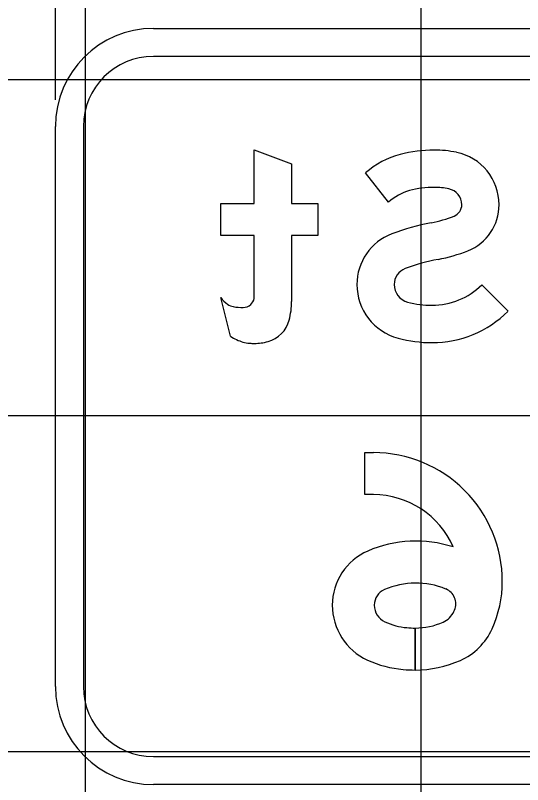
# Model space of a CAD drawing. Extents: x 1797809 to 2198143, y 249608 to 1237864.
# Drawn here: x 2197012.289 to 2197015.31, y 1237184.909 to 1237189.487 of the extents above; entities that cross this region are included whole.
import ezdxf

# ---------------------------------------------------------------- set-up
doc = ezdxf.new("R2010")
doc.units = 0
for name, color, linetype in [('GSBWFILL', 7, 'Continuous'), ('GSCOLORFILL', 7, 'Continuous'), ('GSDIMS', 7, 'Continuous'), ('GSOUTLINE', 7, 'Continuous'), ('GSSHT', 7, 'Continuous')]:
    doc.layers.add(name, color=color, linetype=linetype)

msp = doc.modelspace()

# ---------------------------------------------------------------- linework, layer by layer
at = {"layer": 'GSBWFILL'}
msp.add_line((2197013.5705, 1237187.5781), (2197013.512, 1237187.808), dxfattribs=at)
for points in [[(2197013.7119, 1237187.8518), (2197013.7119, 1237188.1767), (2197013.512, 1237188.1767), (2197013.512, 1237188.3683), (2197013.7119, 1237188.3683), (2197013.7119, 1237188.6877), (2197013.9341, 1237188.6034), (2197013.9341, 1237188.3683), (2197014.0896, 1237188.3683), (2197014.0896, 1237188.1767), (2197013.9341, 1237188.1767), (2197013.9341, 1237187.7846)], [(2197014.5117, 1237188.375), (2197014.3743, 1237188.5503)], [(2197015.0663, 1237187.8839), (2197015.2227, 1237187.7261)], [(2197014.422, 1237186.6351), (2197014.3693, 1237186.6351), (2197014.3693, 1237186.8851), (2197014.422, 1237186.8851)], [(2197014.67, 1237185.5914), (2197014.67, 1237185.8414)], [(2197014.67, 1237185.8414), (2197014.67, 1237185.5914)]]:
    msp.add_lwpolyline(points, dxfattribs=at)
for centre, major_axis, ratio, start_param, end_param in [((2197014.7839, 1237187.8833), (0, -0.8025), 0.999997, 3.141593, 3.398544), ((2197014.7839, 1237188.0314), (0, -0.6544), 0.999997, 2.938834, 3.141593), ((2197014.8516, 1237188.3606), (0, -0.3182), 0.999997, 1.570796, 2.938834), ((2197014.7095, 1237188.1667), (0, -0.5095), 0.999997, 3.398544, 3.859626), ((2197014.7095, 1237188.1667), (0, -0.2873), 0.999997, 3.398544, 3.900941), ((2197014.7839, 1237187.8833), (0, -0.5803), 0.999997, 3.141593, 3.398544), ((2197014.7839, 1237188.0314), (0, -0.4322), 0.999997, 2.938834, 3.141593), ((2197014.8516, 1237188.3606), (0, -0.0961), 0.999997, 1.570796, 2.938834), ((2197014.875, 1237188.3606), (0, -0.0726), 0.999997, 0.380343, 1.570796), ((2197014.875, 1237188.3606), (0, -0.2948), 0.999997, 0.380343, 1.570796), ((2197015.0133, 1237186.9241), (0, -1.3524), 0.999997, 3.325745, 3.506141), ((2197014.6329, 1237188.9661), (0, -0.7248), 0.999997, 0.184152, 0.380343), ((2197014.6465, 1237187.8853), (0, -0.3236), 0.999997, 3.506141, 4.712389), ((2197014.6329, 1237188.9661), (0, -0.9469), 0.999997, 0.184153, 0.380343), ((2197015.0133, 1237186.9241), (0, -1.1302), 0.999997, 3.325745, 3.506141), ((2197014.6465, 1237187.8853), (0, -0.1015), 0.999997, 3.506141, 4.712389), ((2197012.3212, 1237187.8518), (0, -1.3907), 0.999995, 1.535587, 1.570796), ((2197014.6529, 1237187.8853), (0, -0.33), 0.999997, 4.712389, 6.023261), ((2197014.6529, 1237187.8853), (0, -0.1078), 0.999997, 4.712389, 6.023261), ((2197014.7704, 1237188.1823), (0, -0.4203), 0.999997, 0, 0.780986), ((2197013.6582, 1237187.9171), (0, -0.1824), 0.999995, 5.35314, 5.6685), ((2197013.6481, 1237187.8136), (0, -0.0639), 0.999995, 0.733764, 1.400742), ((2197013.6011, 1237187.8361), (0, -0.0833), 0.999995, 5.6685, 6.114016), ((2197013.6461, 1237188.0998), (0, -0.3508), 0.999995, 6.114016, 6.283185), ((2197013.6461, 1237187.8159), (0, -0.0669), 0.999995, 0, 0.733764), ((2197013.503, 1237187.7846), (0, -0.4311), 0.999995, 1.310894, 1.570796), ((2197014.7704, 1237188.3271), (0, -0.565), 0.999997, 6.023261, 6.283185), ((2197014.7704, 1237188.1823), (0, -0.6424), 0.999997, 0, 0.780986), ((2197013.7452, 1237187.7202), (0, -0.1805), 0.999995, 0.272066, 1.310894), ((2197013.7191, 1237187.7966), (0, -0.2643), 0.999995, 5.685934, 5.997023), ((2197013.6954, 1237187.7162), (0, -0.1805), 0.999995, 5.997023, 6.219044), ((2197013.7119, 1237187.9733), (0, -0.4381), 0.999995, 6.219044, 6.283185), ((2197013.7119, 1237187.8394), (0, -0.3042), 0.999995, 6.283185, 6.555252), ((2197014.7704, 1237188.3271), (0, -0.7872), 0.999997, 6.023261, 6.283185), ((2197014.422, 1237186.1182), (0, -0.7669), 0.999998, 1.570796, 3.141593), ((2197014.422, 1237186.1182), (0, -0.5169), 0.999998, 1.979847, 3.141593), ((2197014.6741, 1237185.6383), (0, -0.7206), 0.999998, 2.828205, 3.549706), ((2197014.5274, 1237185.9775), (0, -0.351), 0.999998, 3.549706, 4.712389), ((2197014.6741, 1237185.6383), (0, -0.4706), 0.999998, 2.751796, 3.549706), ((2197014.5067, 1237186.1182), (0, -0.6822), 0.999998, 1.145488, 1.570796), ((2197014.5274, 1237185.9775), (0, -0.101), 0.999998, 3.549706, 4.712389), ((2197014.8168, 1237185.9858), (0, -0.095), 0.999998, 1.167192, 2.751796), ((2197014.5358, 1237185.9775), (0, -0.3594), 0.999998, 4.712389, 5.852847), ((2197014.5358, 1237185.9775), (0, -0.1094), 0.999998, 4.712389, 5.852847), ((2197014.7859, 1237185.9918), (0, -0.1257), 0.999998, 0.419756, 1.145488), ((2197014.5067, 1237186.1182), (0, -0.4322), 0.999998, 1.145488, 1.167192), ((2197014.6553, 1237186.238), (0, -0.3959), 0.999998, 5.852847, 6.195823), ((2197014.67, 1237186.2513), (0, -0.4099), 0.999998, 0, 0.419756), ((2197014.67, 1237186.4061), (0, -0.5647), 0.999998, 6.195823, 6.283075), ((2197014.7859, 1237185.9918), (0, -0.3757), 0.999998, 0.419756, 1.145488), ((2197014.6553, 1237186.238), (0, -0.6459), 0.999998, 5.852847, 6.195823), ((2197014.67, 1237186.2513), (0, -0.6599), 0.999998, 6.283185, 6.702942), ((2197014.67, 1237186.4061), (0, -0.8147), 0.999998, 6.195823, 6.283109)]:
    msp.add_ellipse(centre, major_axis=major_axis, ratio=ratio, start_param=start_param, end_param=end_param, dxfattribs=at)
at = {"layer": 'GSCOLORFILL'}
for p, q in [((2197013.1109, 1237189.4095), (2197020.9442, 1237189.4095)), ((2197020.9442, 1237189.2428), (2197013.1109, 1237189.2428)), ((2197012.5275, 1237185.4928), (2197012.5275, 1237188.8262)), ((2197012.6942, 1237188.8262), (2197012.6942, 1237185.4928)), ((2197013.5705, 1237187.5781), (2197013.512, 1237187.808)), ((2197013.1109, 1237185.0762), (2197020.9425, 1237185.0762)), ((2197020.9425, 1237184.9095), (2197013.1109, 1237184.9095))]:
    msp.add_line(p, q, dxfattribs=at)
for points in [[(2197013.7119, 1237187.8518), (2197013.7119, 1237188.1767), (2197013.512, 1237188.1767), (2197013.512, 1237188.3683), (2197013.7119, 1237188.3683), (2197013.7119, 1237188.6877), (2197013.9341, 1237188.6034), (2197013.9341, 1237188.3683), (2197014.0896, 1237188.3683), (2197014.0896, 1237188.1767), (2197013.9341, 1237188.1767), (2197013.9341, 1237187.7846)], [(2197014.5117, 1237188.375), (2197014.3743, 1237188.5503)], [(2197015.0663, 1237187.8839), (2197015.2227, 1237187.7261)], [(2197014.422, 1237186.6351), (2197014.3693, 1237186.6351), (2197014.3693, 1237186.8851), (2197014.422, 1237186.8851)], [(2197014.67, 1237185.5914), (2197014.67, 1237185.8414)], [(2197014.67, 1237185.8414), (2197014.67, 1237185.5914)]]:
    msp.add_lwpolyline(points, dxfattribs=at)
for centre, radius, start, end in [((2197013.1109, 1237188.8262), 0.5833, 90, 180), ((2197013.1109, 1237188.8262), 0.4167, 90, 180), ((2197013.1109, 1237185.4928), 0.5833, 180, 270), ((2197013.1109, 1237185.4928), 0.4167, 180, 270)]:
    msp.add_arc(centre, radius, start, end, dxfattribs=at)
for centre, major_axis, ratio, start_param, end_param in [((2197014.7839, 1237187.8833), (0, -0.8025), 0.999997, 3.141593, 3.398544), ((2197014.7839, 1237188.0314), (0, -0.6544), 0.999997, 2.938834, 3.141593), ((2197014.8516, 1237188.3606), (0, -0.3182), 0.999997, 1.570796, 2.938834), ((2197014.7095, 1237188.1667), (0, -0.5095), 0.999997, 3.398544, 3.859626), ((2197014.7095, 1237188.1667), (0, -0.2873), 0.999997, 3.398544, 3.900941), ((2197014.7839, 1237187.8833), (0, -0.5803), 0.999997, 3.141593, 3.398544), ((2197014.7839, 1237188.0314), (0, -0.4322), 0.999997, 2.938834, 3.141593), ((2197014.8516, 1237188.3606), (0, -0.0961), 0.999997, 1.570796, 2.938834), ((2197014.875, 1237188.3606), (0, -0.0726), 0.999997, 0.380343, 1.570796), ((2197014.875, 1237188.3606), (0, -0.2948), 0.999997, 0.380343, 1.570796), ((2197015.0133, 1237186.9241), (0, -1.3524), 0.999997, 3.325745, 3.506141), ((2197014.6329, 1237188.9661), (0, -0.7248), 0.999997, 0.184152, 0.380343), ((2197014.6465, 1237187.8853), (0, -0.3236), 0.999997, 3.506141, 4.712389), ((2197014.6329, 1237188.9661), (0, -0.9469), 0.999997, 0.184153, 0.380343), ((2197015.0133, 1237186.9241), (0, -1.1302), 0.999997, 3.325745, 3.506141), ((2197014.6465, 1237187.8853), (0, -0.1015), 0.999997, 3.506141, 4.712389), ((2197012.3212, 1237187.8518), (0, -1.3907), 0.999995, 1.535587, 1.570796), ((2197014.6529, 1237187.8853), (0, -0.33), 0.999997, 4.712389, 6.023261), ((2197014.6529, 1237187.8853), (0, -0.1078), 0.999997, 4.712389, 6.023261), ((2197014.7704, 1237188.1823), (0, -0.4203), 0.999997, 0, 0.780986), ((2197013.6582, 1237187.9171), (0, -0.1824), 0.999995, 5.35314, 5.6685), ((2197013.6481, 1237187.8136), (0, -0.0639), 0.999995, 0.733764, 1.400742), ((2197013.6011, 1237187.8361), (0, -0.0833), 0.999995, 5.6685, 6.114016), ((2197013.6461, 1237188.0998), (0, -0.3508), 0.999995, 6.114016, 6.283185), ((2197013.6461, 1237187.8159), (0, -0.0669), 0.999995, 0, 0.733764), ((2197013.503, 1237187.7846), (0, -0.4311), 0.999995, 1.310894, 1.570796), ((2197014.7704, 1237188.3271), (0, -0.565), 0.999997, 6.023261, 6.283185), ((2197014.7704, 1237188.1823), (0, -0.6424), 0.999997, 0, 0.780986), ((2197013.7452, 1237187.7202), (0, -0.1805), 0.999995, 0.272066, 1.310894), ((2197013.7191, 1237187.7966), (0, -0.2643), 0.999995, 5.685934, 5.997023), ((2197013.6954, 1237187.7162), (0, -0.1805), 0.999995, 5.997023, 6.219044), ((2197013.7119, 1237187.9733), (0, -0.4381), 0.999995, 6.219044, 6.283185), ((2197013.7119, 1237187.8394), (0, -0.3042), 0.999995, 6.283185, 6.555252), ((2197014.7704, 1237188.3271), (0, -0.7872), 0.999997, 6.023261, 6.283185), ((2197014.422, 1237186.1182), (0, -0.7669), 0.999998, 1.570796, 3.141593), ((2197014.422, 1237186.1182), (0, -0.5169), 0.999998, 1.979847, 3.141593), ((2197014.6741, 1237185.6383), (0, -0.7206), 0.999998, 2.828205, 3.549706), ((2197014.5274, 1237185.9775), (0, -0.351), 0.999998, 3.549706, 4.712389), ((2197014.6741, 1237185.6383), (0, -0.4706), 0.999998, 2.751796, 3.549706), ((2197014.5067, 1237186.1182), (0, -0.6822), 0.999998, 1.145488, 1.570796), ((2197014.5274, 1237185.9775), (0, -0.101), 0.999998, 3.549706, 4.712389), ((2197014.8168, 1237185.9858), (0, -0.095), 0.999998, 1.167192, 2.751796), ((2197014.5358, 1237185.9775), (0, -0.3594), 0.999998, 4.712389, 5.852847), ((2197014.5358, 1237185.9775), (0, -0.1094), 0.999998, 4.712389, 5.852847), ((2197014.7859, 1237185.9918), (0, -0.1257), 0.999998, 0.419756, 1.145488), ((2197014.5067, 1237186.1182), (0, -0.4322), 0.999998, 1.145488, 1.167192), ((2197014.6553, 1237186.238), (0, -0.3959), 0.999998, 5.852847, 6.195823), ((2197014.67, 1237186.2513), (0, -0.4099), 0.999998, 0, 0.419756), ((2197014.67, 1237186.4061), (0, -0.5647), 0.999998, 6.195823, 6.283075), ((2197014.7859, 1237185.9918), (0, -0.3757), 0.999998, 0.419756, 1.145488), ((2197014.6553, 1237186.238), (0, -0.6459), 0.999998, 5.852847, 6.195823), ((2197014.67, 1237186.2513), (0, -0.6599), 0.999998, 6.283185, 6.702942), ((2197014.67, 1237186.4061), (0, -0.8147), 0.999998, 6.195823, 6.283109)]:
    msp.add_ellipse(centre, major_axis=major_axis, ratio=ratio, start_param=start_param, end_param=end_param, dxfattribs=at)
at = {"layer": 'GSDIMS'}
msp.add_line((2197012.5275, 1237188.9843), (2197012.5275, 1237191.2252), dxfattribs=at)
at = {"layer": 'GSOUTLINE'}
msp.add_line((2197013.5705, 1237187.5781), (2197013.512, 1237187.808), dxfattribs=at)
for points in [[(2197013.7119, 1237187.8518), (2197013.7119, 1237188.1767), (2197013.512, 1237188.1767), (2197013.512, 1237188.3683), (2197013.7119, 1237188.3683), (2197013.7119, 1237188.6877), (2197013.9341, 1237188.6034), (2197013.9341, 1237188.3683), (2197014.0896, 1237188.3683), (2197014.0896, 1237188.1767), (2197013.9341, 1237188.1767), (2197013.9341, 1237187.7846)], [(2197014.5117, 1237188.375), (2197014.3743, 1237188.5503)], [(2197015.0663, 1237187.8839), (2197015.2227, 1237187.7261)], [(2197014.422, 1237186.6351), (2197014.3693, 1237186.6351), (2197014.3693, 1237186.8851), (2197014.422, 1237186.8851)]]:
    msp.add_lwpolyline(points, dxfattribs=at)
for centre, major_axis, ratio, start_param, end_param in [((2197014.7839, 1237187.8833), (0, -0.8025), 0.999997, 3.141593, 3.398544), ((2197014.7839, 1237188.0314), (0, -0.6544), 0.999997, 2.938834, 3.141593), ((2197014.8516, 1237188.3606), (0, -0.3182), 0.999997, 1.570796, 2.938834), ((2197014.7095, 1237188.1667), (0, -0.5095), 0.999997, 3.398544, 3.859626), ((2197014.7095, 1237188.1667), (0, -0.2873), 0.999997, 3.398544, 3.900941), ((2197014.7839, 1237187.8833), (0, -0.5803), 0.999997, 3.141593, 3.398544), ((2197014.7839, 1237188.0314), (0, -0.4322), 0.999997, 2.938834, 3.141593), ((2197014.8516, 1237188.3606), (0, -0.0961), 0.999997, 1.570796, 2.938834), ((2197014.875, 1237188.3606), (0, -0.0726), 0.999997, 0.380343, 1.570796), ((2197014.875, 1237188.3606), (0, -0.2948), 0.999997, 0.380343, 1.570796), ((2197015.0133, 1237186.9241), (0, -1.3524), 0.999997, 3.325745, 3.506141), ((2197014.6329, 1237188.9661), (0, -0.7248), 0.999997, 0.184152, 0.380343), ((2197014.6465, 1237187.8853), (0, -0.3236), 0.999997, 3.506141, 4.712389), ((2197014.6329, 1237188.9661), (0, -0.9469), 0.999997, 0.184153, 0.380343), ((2197015.0133, 1237186.9241), (0, -1.1302), 0.999997, 3.325745, 3.506141), ((2197014.6465, 1237187.8853), (0, -0.1015), 0.999997, 3.506141, 4.712389), ((2197012.3212, 1237187.8518), (0, -1.3907), 0.999995, 1.535587, 1.570796), ((2197014.6529, 1237187.8853), (0, -0.33), 0.999997, 4.712389, 6.023261), ((2197014.6529, 1237187.8853), (0, -0.1078), 0.999997, 4.712389, 6.023261), ((2197014.7704, 1237188.1823), (0, -0.4203), 0.999997, 0, 0.780986), ((2197013.6582, 1237187.9171), (0, -0.1824), 0.999995, 5.35314, 5.6685), ((2197013.6481, 1237187.8136), (0, -0.0639), 0.999995, 0.733764, 1.400742), ((2197013.6011, 1237187.8361), (0, -0.0833), 0.999995, 5.6685, 6.114016), ((2197013.6461, 1237188.0998), (0, -0.3508), 0.999995, 6.114016, 6.283185), ((2197013.6461, 1237187.8159), (0, -0.0669), 0.999995, 0, 0.733764), ((2197013.503, 1237187.7846), (0, -0.4311), 0.999995, 1.310894, 1.570796), ((2197014.7704, 1237188.3271), (0, -0.565), 0.999997, 6.023261, 6.283185), ((2197014.7704, 1237188.1823), (0, -0.6424), 0.999997, 0, 0.780986), ((2197013.7452, 1237187.7202), (0, -0.1805), 0.999995, 0.272066, 1.310894), ((2197013.7191, 1237187.7966), (0, -0.2643), 0.999995, 5.685934, 5.997023), ((2197013.6954, 1237187.7162), (0, -0.1805), 0.999995, 5.997023, 6.219044), ((2197013.7119, 1237187.9733), (0, -0.4381), 0.999995, 6.219044, 6.283185), ((2197013.7119, 1237187.8394), (0, -0.3042), 0.999995, 6.283185, 6.555252), ((2197014.7704, 1237188.3271), (0, -0.7872), 0.999997, 6.023261, 6.283185), ((2197014.422, 1237186.1182), (0, -0.7669), 0.999998, 1.570796, 3.141593), ((2197014.422, 1237186.1182), (0, -0.5169), 0.999998, 1.979847, 3.141593), ((2197014.6741, 1237185.6383), (0, -0.7206), 0.999998, 2.828205, 3.549706), ((2197014.5274, 1237185.9775), (0, -0.351), 0.999998, 3.549706, 4.712389), ((2197014.6741, 1237185.6383), (0, -0.4706), 0.999998, 2.751796, 3.549706), ((2197014.5067, 1237186.1182), (0, -0.6822), 0.999998, 1.145488, 1.570796), ((2197014.5274, 1237185.9775), (0, -0.101), 0.999998, 3.549706, 4.712389), ((2197014.8168, 1237185.9858), (0, -0.095), 0.999998, 1.167192, 2.751796), ((2197014.5358, 1237185.9775), (0, -0.3594), 0.999998, 4.712389, 5.852847), ((2197014.5358, 1237185.9775), (0, -0.1094), 0.999998, 4.712389, 5.852847), ((2197014.7859, 1237185.9918), (0, -0.1257), 0.999998, 0.419756, 1.145488), ((2197014.5067, 1237186.1182), (0, -0.4322), 0.999998, 1.145488, 1.167192), ((2197014.6553, 1237186.238), (0, -0.3959), 0.999998, 5.852847, 6.195823), ((2197014.67, 1237186.2513), (0, -0.4099), 0.999998, 6.283185, 6.702942), ((2197014.67, 1237186.4061), (0, -0.5647), 0.999998, 6.195823, 6.283185), ((2197014.7859, 1237185.9918), (0, -0.3757), 0.999998, 0.419756, 1.145488), ((2197014.6553, 1237186.238), (0, -0.6459), 0.999998, 5.852847, 6.195823), ((2197014.67, 1237186.2513), (0, -0.6599), 0.999998, 0, 0.419756), ((2197014.67, 1237186.4061), (0, -0.8147), 0.999998, 6.195823, 6.283185)]:
    msp.add_ellipse(centre, major_axis=major_axis, ratio=ratio, start_param=start_param, end_param=end_param, dxfattribs=at)
at = {"layer": 'GSSHT'}
for p, q in [((2197012.7065, 1237153.1062), (2197012.7065, 1237223.1062)), ((2197014.7065, 1237153.1062), (2197014.7065, 1237223.1062)), ((2196954.7065, 1237189.1062), (2197214.7065, 1237189.1062)), ((2196954.7065, 1237187.1062), (2197214.7065, 1237187.1062)), ((2196954.7065, 1237185.1062), (2197214.7065, 1237185.1062))]:
    msp.add_line(p, q, dxfattribs=at)

doc.saveas('drawing.dxf')
